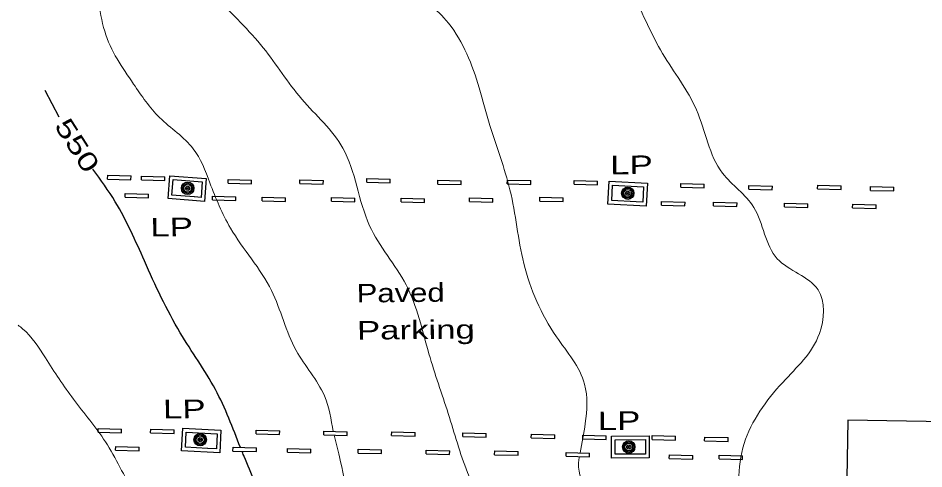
# Model space of a CAD drawing. Extents: x 2361708 to 2370558, y 6977955 to 6991887.
# Drawn here: x 2365738.6 to 2365972.8, y 6984202.9 to 6984319.3 of the extents above; entities that cross this region are included whole.
import ezdxf
from ezdxf.enums import TextEntityAlignment as Align

# ---------------------------------------------------------------- set-up
doc = ezdxf.new("R2010")
doc.units = 0
doc.header["$LTSCALE"] = 1.9
for name, color, linetype, lineweight in [('11', 7, 'Continuous', 25), ('2', 7, 'Continuous', 25), ('20', 7, 'Continuous', 25), ('31', 7, 'Continuous', 13), ('35', 7, 'Continuous', 13)]:
    doc.layers.add(name, color=color, linetype=linetype, lineweight=lineweight)

msp = doc.modelspace()

# ---------------------------------------------------------------- linework, layer by layer
at = {"layer": '11'}
msp.add_lwpolyline([(2366079.438, 6984213.297), (2365953.102, 6984215.415), (2365951.747, 6984135.008), (2366039.345, 6984133.532), (2366039.675, 6984153.576), (2366078.443, 6984152.935)], close=True, dxfattribs=at)
at = {"layer": '2'}
for p, q in [((2365761.749, 6984277.747), (2365761.77, 6984278.707)), ((2365761.749, 6984277.747), (2365767.801, 6984277.584)), ((2365761.77, 6984278.707), (2365767.822, 6984278.544)), ((2365767.801, 6984277.584), (2365767.822, 6984278.544)), ((2365770.481, 6984277.56), (2365770.502, 6984278.52)), ((2365770.481, 6984277.56), (2365776.533, 6984277.397)), ((2365770.502, 6984278.52), (2365776.554, 6984278.357)), ((2365776.533, 6984277.397), (2365776.554, 6984278.357)), ((2365792.92, 6984276.703), (2365792.941, 6984277.663)), ((2365792.92, 6984276.703), (2365798.973, 6984276.541)), ((2365792.941, 6984277.663), (2365798.993, 6984277.501)), ((2365798.973, 6984276.541), (2365798.993, 6984277.501)), ((2365811.463, 6984276.58), (2365811.483, 6984277.54)), ((2365811.463, 6984276.58), (2365817.515, 6984276.417)), ((2365811.483, 6984277.54), (2365817.536, 6984277.377)), ((2365817.515, 6984276.417), (2365817.536, 6984277.377)), ((2365828.76, 6984276.934), (2365828.781, 6984277.894)), ((2365828.76, 6984276.934), (2365834.812, 6984276.772)), ((2365828.781, 6984277.894), (2365834.833, 6984277.732)), ((2365834.812, 6984276.772), (2365834.833, 6984277.732)), ((2365847.126, 6984276.459), (2365847.146, 6984277.419)), ((2365847.146, 6984277.419), (2365853.198, 6984277.257)), ((2365853.178, 6984276.297), (2365853.198, 6984277.257)), ((2365865.075, 6984276.54), (2365865.096, 6984277.5)), ((2365865.075, 6984276.54), (2365871.127, 6984276.378)), ((2365865.096, 6984277.5), (2365871.148, 6984277.338)), ((2365871.127, 6984276.378), (2365871.148, 6984277.338)), ((2365882.368, 6984276.405), (2365882.389, 6984277.365)), ((2365882.389, 6984277.365), (2365888.441, 6984277.203)), ((2365888.42, 6984276.242), (2365888.441, 6984277.203)), ((2365909.926, 6984275.637), (2365909.947, 6984276.597)), ((2365909.947, 6984276.597), (2365915.999, 6984276.435)), ((2365847.126, 6984276.459), (2365853.178, 6984276.297)), ((2365882.368, 6984276.405), (2365888.42, 6984276.242)), ((2365909.926, 6984275.637), (2365915.978, 6984275.475)), ((2365915.978, 6984275.475), (2365915.999, 6984276.435)), ((2365927.532, 6984275.095), (2365927.553, 6984276.055)), ((2365927.532, 6984275.095), (2365933.584, 6984274.932)), ((2365927.553, 6984276.055), (2365933.605, 6984275.892)), ((2365933.584, 6984274.932), (2365933.605, 6984275.892)), ((2365945.303, 6984275.204), (2365945.323, 6984276.164)), ((2365945.303, 6984275.204), (2365951.354, 6984275.041)), ((2365945.323, 6984276.164), (2365951.375, 6984276.001)), ((2365951.354, 6984275.041), (2365951.375, 6984276.001)), ((2365958.946, 6984274.824), (2365958.967, 6984275.784)), ((2365958.946, 6984274.824), (2365964.998, 6984274.661)), ((2365958.967, 6984275.784), (2365965.019, 6984275.621)), ((2365964.998, 6984274.661), (2365965.019, 6984275.621)), ((2365766.284, 6984273.059), (2365766.305, 6984274.02)), ((2365766.284, 6984273.059), (2365772.336, 6984272.897)), ((2365766.305, 6984274.02), (2365772.357, 6984273.857)), ((2365772.336, 6984272.897), (2365772.357, 6984273.857)), ((2365788.862, 6984272.344), (2365788.883, 6984273.304)), ((2365788.862, 6984272.344), (2365794.914, 6984272.182)), ((2365788.883, 6984273.304), (2365794.935, 6984273.142)), ((2365794.914, 6984272.182), (2365794.935, 6984273.142)), ((2365801.705, 6984272.137), (2365801.726, 6984273.097)), ((2365801.705, 6984272.137), (2365807.756, 6984271.974)), ((2365801.726, 6984273.097), (2365807.777, 6984272.934)), ((2365807.756, 6984271.974), (2365807.777, 6984272.934)), ((2365819.617, 6984272.007), (2365819.637, 6984272.967)), ((2365819.617, 6984272.007), (2365825.668, 6984271.845)), ((2365819.637, 6984272.967), (2365825.689, 6984272.805)), ((2365825.668, 6984271.845), (2365825.689, 6984272.805)), ((2365837.639, 6984271.838), (2365837.66, 6984272.799)), ((2365837.639, 6984271.838), (2365843.691, 6984271.676)), ((2365837.66, 6984272.799), (2365843.712, 6984272.636)), ((2365843.691, 6984271.676), (2365843.712, 6984272.636)), ((2365855.309, 6984271.927), (2365855.33, 6984272.887)), ((2365855.309, 6984271.927), (2365861.361, 6984271.765)), ((2365855.33, 6984272.887), (2365861.382, 6984272.725)), ((2365861.361, 6984271.765), (2365861.382, 6984272.725)), ((2365873.469, 6984272.07), (2365873.49, 6984273.03)), ((2365873.469, 6984272.07), (2365879.52, 6984271.907)), ((2365873.49, 6984273.03), (2365879.541, 6984272.867)), ((2365879.52, 6984271.907), (2365879.541, 6984272.867)), ((2365904.96, 6984270.999), (2365904.981, 6984271.959)), ((2365904.981, 6984271.959), (2365911.033, 6984271.797)), ((2365904.96, 6984270.999), (2365911.012, 6984270.837)), ((2365911.012, 6984270.837), (2365911.033, 6984271.797)), ((2365918.393, 6984270.787), (2365918.414, 6984271.748)), ((2365918.393, 6984270.787), (2365924.445, 6984270.625)), ((2365918.414, 6984271.748), (2365924.466, 6984271.585)), ((2365924.445, 6984270.625), (2365924.466, 6984271.585)), ((2365936.726, 6984270.562), (2365936.747, 6984271.522)), ((2365936.726, 6984270.562), (2365942.778, 6984270.399)), ((2365936.747, 6984271.522), (2365942.799, 6984271.359)), ((2365942.778, 6984270.399), (2365942.799, 6984271.359)), ((2365954.359, 6984270.319), (2365954.38, 6984271.28)), ((2365954.359, 6984270.319), (2365960.411, 6984270.157)), ((2365954.38, 6984271.28), (2365960.432, 6984271.118)), ((2365960.411, 6984270.157), (2365960.432, 6984271.118)), ((2365759.302, 6984212.33), (2365759.323, 6984213.29)), ((2365759.302, 6984212.33), (2365765.354, 6984212.168)), ((2365759.323, 6984213.29), (2365765.375, 6984213.128)), ((2365765.354, 6984212.168), (2365765.375, 6984213.128)), ((2365772.874, 6984212.159), (2365772.895, 6984213.119)), ((2365772.874, 6984212.159), (2365778.926, 6984211.997)), ((2365772.895, 6984213.119), (2365778.947, 6984212.957)), ((2365778.926, 6984211.997), (2365778.947, 6984212.957)), ((2365800.178, 6984211.909), (2365800.198, 6984212.869)), ((2365800.178, 6984211.909), (2365806.229, 6984211.747)), ((2365800.198, 6984212.869), (2365806.25, 6984212.707)), ((2365806.229, 6984211.747), (2365806.25, 6984212.707)), ((2365817.641, 6984211.645), (2365817.662, 6984212.606)), ((2365817.641, 6984211.645), (2365823.693, 6984211.483)), ((2365817.662, 6984212.606), (2365823.714, 6984212.443)), ((2365823.693, 6984211.483), (2365823.714, 6984212.443)), ((2365835.183, 6984211.512), (2365835.204, 6984212.473)), ((2365835.183, 6984211.512), (2365841.235, 6984211.35)), ((2365835.204, 6984212.473), (2365841.256, 6984212.31)), ((2365841.235, 6984211.35), (2365841.256, 6984212.31)), ((2365853.547, 6984211.207), (2365853.568, 6984212.167)), ((2365853.547, 6984211.207), (2365859.599, 6984211.045)), ((2365853.568, 6984212.167), (2365859.62, 6984212.005)), ((2365859.599, 6984211.045), (2365859.62, 6984212.005)), ((2365871.291, 6984210.906), (2365871.311, 6984211.866)), ((2365871.311, 6984211.866), (2365877.363, 6984211.704)), ((2365877.343, 6984210.744), (2365877.363, 6984211.704)), ((2365884.584, 6984210.623), (2365884.605, 6984211.583)), ((2365884.605, 6984211.583), (2365890.656, 6984211.42)), ((2365890.636, 6984210.46), (2365890.656, 6984211.42)), ((2365902.536, 6984210.494), (2365902.557, 6984211.454)), ((2365902.557, 6984211.454), (2365908.609, 6984211.291)), ((2365908.588, 6984210.331), (2365908.609, 6984211.291)), ((2365916.1, 6984210.143), (2365916.121, 6984211.103)), ((2365916.121, 6984211.103), (2365922.173, 6984210.94)), ((2365763.836, 6984207.683), (2365763.857, 6984208.643)), ((2365763.857, 6984208.643), (2365769.909, 6984208.481)), ((2365871.291, 6984210.906), (2365877.343, 6984210.744)), ((2365884.584, 6984210.623), (2365890.636, 6984210.46)), ((2365902.536, 6984210.494), (2365908.588, 6984210.331)), ((2365916.1, 6984210.143), (2365922.152, 6984209.98)), ((2365922.152, 6984209.98), (2365922.173, 6984210.94)), ((2365763.836, 6984207.683), (2365769.888, 6984207.521)), ((2365769.888, 6984207.521), (2365769.909, 6984208.481)), ((2365794.169, 6984207.482), (2365794.19, 6984208.442)), ((2365794.169, 6984207.482), (2365800.221, 6984207.319)), ((2365794.19, 6984208.442), (2365800.242, 6984208.279)), ((2365800.221, 6984207.319), (2365800.242, 6984208.279)), ((2365808.233, 6984207.205), (2365808.254, 6984208.166)), ((2365808.233, 6984207.205), (2365814.285, 6984207.043)), ((2365808.254, 6984208.166), (2365814.306, 6984208.004)), ((2365814.285, 6984207.043), (2365814.306, 6984208.004)), ((2365826.526, 6984206.969), (2365826.547, 6984207.93)), ((2365826.526, 6984206.969), (2365832.578, 6984206.807)), ((2365826.547, 6984207.93), (2365832.598, 6984207.767)), ((2365832.578, 6984206.807), (2365832.598, 6984207.767)), ((2365844.129, 6984206.767), (2365844.15, 6984207.727)), ((2365844.129, 6984206.767), (2365850.18, 6984206.605)), ((2365844.15, 6984207.727), (2365850.201, 6984207.565)), ((2365850.18, 6984206.605), (2365850.201, 6984207.565)), ((2365861.802, 6984206.535), (2365861.823, 6984207.496)), ((2365861.802, 6984206.535), (2365867.854, 6984206.373)), ((2365861.823, 6984207.496), (2365867.875, 6984207.333)), ((2365867.854, 6984206.373), (2365867.875, 6984207.333)), ((2365880.277, 6984206.161), (2365880.297, 6984207.121)), ((2365880.297, 6984207.121), (2365886.349, 6984206.959)), ((2365886.328, 6984205.999), (2365886.349, 6984206.959)), ((2365906.963, 6984205.565), (2365906.984, 6984206.526)), ((2365906.984, 6984206.526), (2365913.036, 6984206.363)), ((2365913.015, 6984205.403), (2365913.036, 6984206.363)), ((2365919.835, 6984205.458), (2365919.856, 6984206.418)), ((2365919.856, 6984206.418), (2365925.908, 6984206.256)), ((2365880.277, 6984206.161), (2365886.328, 6984205.999)), ((2365906.963, 6984205.565), (2365913.015, 6984205.403)), ((2365919.835, 6984205.458), (2365925.887, 6984205.295)), ((2365925.887, 6984205.295), (2365925.908, 6984206.256))]:
    msp.add_line(p, q, dxfattribs=at)
for points in [[(2365777.821, 6984278.62), (2365787.259, 6984277.879), (2365786.805, 6984271.985), (2365777.368, 6984272.715)], [(2365891.381, 6984277.19), (2365901.326, 6984276.655), (2365901.012, 6984270.742), (2365891.057, 6984271.277)], [(2365781.183, 6984213.388), (2365791.068, 6984212.872), (2365790.773, 6984207.039), (2365780.878, 6984207.545)], [(2365892.028, 6984211.334), (2365901.747, 6984211.396), (2365901.781, 6984205.726), (2365892.062, 6984205.663)]]:
    msp.add_lwpolyline(points, close=True, dxfattribs=at)
for points in [[(2365784.144, 6984273.149), (2365778.399, 6984273.595), (2365778.711, 6984277.588)], [(2365778.711, 6984277.588), (2365786.228, 6984277), (2365785.925, 6984273.016), (2365784.214, 6984273.15)], [(2365898.402, 6984271.847), (2365892.069, 6984272.187), (2365892.29, 6984276.179)], [(2365892.29, 6984276.179), (2365900.315, 6984275.746), (2365900.103, 6984271.753), (2365898.402, 6984271.847)], [(2365787.593, 6984208.169), (2365781.89, 6984208.455), (2365782.092, 6984212.377)], [(2365782.092, 6984212.377), (2365790.057, 6984211.963), (2365789.864, 6984208.051), (2365787.663, 6984208.16)], [(2365892.997, 6984210.383), (2365900.797, 6984210.427), (2365900.812, 6984206.677), (2365899.452, 6984206.674)], [(2365899.452, 6984206.674), (2365893.012, 6984206.632), (2365892.997, 6984210.383)]]:
    msp.add_lwpolyline(points, dxfattribs=at)
at = {"layer": '20'}
for centre, radius in [((2365782.453, 6984275.353), 1.6), ((2365782.453, 6984275.353), 1.3), ((2365782.453, 6984275.353), 1), ((2365782.453, 6984275.353), 0.539), ((2365782.453, 6984275.353), 0.192), ((2365896.221, 6984274.076), 1.6), ((2365896.221, 6984274.076), 1.3), ((2365896.221, 6984274.076), 1), ((2365896.221, 6984274.076), 0.539), ((2365896.221, 6984274.076), 0.192), ((2365785.681, 6984210.411), 1.6), ((2365785.681, 6984210.411), 1.3), ((2365785.681, 6984210.411), 1), ((2365785.681, 6984210.411), 0.539), ((2365785.681, 6984210.411), 0.192), ((2365896.485, 6984208.526), 1.6), ((2365896.485, 6984208.526), 1.3), ((2365896.485, 6984208.526), 1), ((2365896.485, 6984208.526), 0.539), ((2365896.485, 6984208.526), 0.192)]:
    msp.add_circle(centre, radius, dxfattribs=at)
at = {"layer": '31', "lineweight": 25}
msp.add_line((2365749.226, 6984293.728), (2365745.631, 6984300.614), dxfattribs=at)
for points in [[(2365796.081, 6984208.36), (2365789.608, 6984223.399), (2365780.528, 6984238.023), (2365771.261, 6984256.616), (2365763.745, 6984271.865), (2365757.975, 6984280.28)], [(2365824.573, 6984155.828), (2365822.476, 6984156.479), (2365813.112, 6984160.03), (2365808.095, 6984161.862), (2365807.316, 6984166.945), (2365807.64, 6984177.069), (2365802.59, 6984192.741), (2365797.063, 6984206.089), (2365796.603, 6984207.165)]]:
    msp.add_spline(points, degree=3, dxfattribs=at)
at = {"layer": '35'}
for points in [[(2365883.888, 6984207.016), (2365885.236, 6984214.589), (2365885.07, 6984224.748), (2365877.802, 6984237.009), (2365869.342, 6984255.919), (2365865.781, 6984274.937), (2365860.593, 6984291.558), (2365857.819, 6984301.322), (2365849.84, 6984318.037), (2365839.136, 6984326.815), (2365829.138, 6984331.761), (2365823.92, 6984334.701), (2365816.849, 6984336.884), (2365808.672, 6984338.636), (2365799.312, 6984339.617), (2365791.539, 6984343.083), (2365787.177, 6984349.502), (2365783.044, 6984359.233), (2365782.687, 6984366.3), (2365790.082, 6984371.151), (2365791.986, 6984372.789), (2365784.17, 6984371.275), (2365777.63, 6984370.212), (2365771.849, 6984370.337), (2365763.315, 6984375.917), (2365757.42, 6984381.65), (2365753.9, 6984384.727)], [(2365887.427, 6984116.835), (2365889.991, 6984119.589), (2365896.322, 6984122.67), (2365900.277, 6984125.288), (2365902.039, 6984129.294), (2365901.153, 6984135.097), (2365893.883, 6984138.278), (2365884.47, 6984143.758), (2365877.714, 6984147.534), (2365868.873, 6984150.74), (2365866.188, 6984152.335), (2365868.192, 6984156.174), (2365868.626, 6984166.189), (2365863.252, 6984183.468), (2365854.825, 6984201.919), (2365849.81, 6984217.142), (2365844.833, 6984232.585), (2365838.913, 6984250.41), (2365829.477, 6984265.701), (2365822.576, 6984285.756), (2365811.934, 6984298.425), (2365801.988, 6984311.651), (2365789.885, 6984324.566), (2365781.379, 6984332.476), (2365771.862, 6984337.325), (2365769.103, 6984338.359)], [(2365820.083, 6984212.489), (2365817.795, 6984221.727), (2365810.493, 6984233.468), (2365804.125, 6984248.939), (2365793.511, 6984265.088), (2365788.19, 6984276.798), (2365783.896, 6984285.588), (2365775.209, 6984293.605), (2365768.476, 6984302.282), (2365760.995, 6984315.941), (2365755.396, 6984330.609), (2365749.123, 6984335.039), (2365748.91, 6984335.387)], [(2366007.905, 6984116.612), (2365997.222, 6984115.82), (2365984.772, 6984116.831), (2365970.747, 6984117.248), (2365956.272, 6984117.63), (2365948.088, 6984120.113), (2365942.93, 6984124.174), (2365943.609, 6984131.621), (2365937.402, 6984136.441), (2365928.695, 6984140.319), (2365925.346, 6984143.367), (2365930.422, 6984147.006), (2365934.519, 6984149.415), (2365936.241, 6984155.472), (2365928.14, 6984168.215), (2365924.746, 6984189.604), (2365926.337, 6984209.44), (2365936.277, 6984225.225), (2365945.778, 6984237.806), (2365945.411, 6984249.143), (2365934.884, 6984257.154), (2365928.827, 6984270.427), (2365920.732, 6984279.28), (2365913.976, 6984295.616), (2365905.247, 6984310.174), (2365897.661, 6984325.493), (2365891.478, 6984334.174), (2365889.808, 6984335.208)], [(2365883.4, 6984016.662), (2365878.626, 6984017.036), (2365873.686, 6984019.179), (2365870.265, 6984021.257), (2365867.788, 6984026.263), (2365866.022, 6984036.318), (2365866.577, 6984049.433), (2365864.114, 6984062.371), (2365861.615, 6984072.727), (2365857.695, 6984082.18), (2365851.944, 6984087.596), (2365847.182, 6984086.641), (2365843.572, 6984082.456), (2365841.285, 6984079.014), (2365838.652, 6984073.989), (2365836.986, 6984072.533), (2365830.339, 6984075.359), (2365823.219, 6984081.642), (2365817.61, 6984084.659), (2365813.252, 6984089.658), (2365807.136, 6984100.7), (2365803.539, 6984107.796), (2365803.799, 6984112.979), (2365801.926, 6984124.871), (2365801.978, 6984134.122), (2365803.879, 6984139.241), (2365809.989, 6984141.449), (2365817.326, 6984143.869), (2365819.479, 6984145.65), (2365818.316, 6984151.249), (2365812.04, 6984155.999), (2365802.119, 6984159.315), (2365792.648, 6984162.415), (2365784.679, 6984165.499), (2365779.24, 6984167.468), (2365778.382, 6984176.65), (2365774.395, 6984186.863), (2365768.492, 6984196.627), (2365761.185, 6984209.868), (2365752.95, 6984220.84), (2365745.688, 6984231.531), (2365739.786, 6984239.066), (2365738.618, 6984239.984)], [(2366023.62, 6984020.567), (2366023.023, 6984023.381), (2366020.304, 6984027.515), (2366016.12, 6984029.936), (2366010.726, 6984032.465), (2366005.264, 6984032.693), (2365997.474, 6984030.518), (2365993.091, 6984029.707), (2365991.349, 6984029.98), (2365991.553, 6984033.772), (2365995.608, 6984038.411), (2366004.748, 6984043.788), (2366010.202, 6984046.48), (2366018.785, 6984049.422), (2366019.992, 6984053.954), (2366008.676, 6984056.636), (2365999.346, 6984058.628), (2365988.071, 6984060.17), (2365978.642, 6984061.05), (2365967.37, 6984062.273), (2365955.091, 6984063.146), (2365939.635, 6984063.739), (2365926.595, 6984062.595), (2365913.336, 6984062.389), (2365905.27, 6984062.992), (2365899.941, 6984063.951), (2365895.165, 6984067.766), (2365896.482, 6984072.219), (2365895.018, 6984073.715), (2365890.831, 6984077.536), (2365883.998, 6984082.001), (2365880.297, 6984087.355), (2365879.654, 6984092.95), (2365878.868, 6984101.923), (2365876.067, 6984110.436), (2365874.139, 6984117.639), (2365876.03, 6984125.927), (2365881.132, 6984130.976), (2365879.693, 6984136.122), (2365870.905, 6984142.189), (2365861.751, 6984146.762), (2365853.07, 6984151.049), (2365841.827, 6984155.443), (2365833.749, 6984158.316), (2365833.63, 6984164.605), (2365834.202, 6984170.661), (2365827.665, 6984185.05), (2365821.695, 6984206.014), (2365820.311, 6984211.611)], [(2365918.031, 6984116.546), (2365924.191, 6984118.735), (2365928.522, 6984120.716), (2365929.291, 6984125.044), (2365924.759, 6984130.501), (2365916.77, 6984137.676), (2365905.242, 6984143.736), (2365902.899, 6984147.174), (2365904.798, 6984152.572), (2365901.679, 6984161.783), (2365894.232, 6984176.173), (2365889.891, 6984189.932), (2365883.585, 6984205.293), (2365883.708, 6984205.964)]]:
    msp.add_spline(points, degree=3, dxfattribs=at)

# ---------------------------------------------------------------- texts
at = {"layer": '2'}
for s, width, p in [('Paved', 1.25, (2365826.156, 6984245.848)), ('Parking', 1.4, (2365826.247, 6984236.248))]:
    msp.add_text(s, height=4.8, rotation=0.545, dxfattribs=dict(at, width=width)).set_placement(p)
at = {"layer": '20', "width": 1.4}
for p in [(2365886.724, 6984278.916), (2365767.831, 6984262.864), (2365771.108, 6984215.863), (2365883.513, 6984212.832)]:
    msp.add_text('  LP', height=4.8, rotation=0.545, dxfattribs=at).set_placement(p)
at = {"layer": '31', "width": 1.4}
msp.add_text(' 550 ', height=4.8, rotation=302.61, dxfattribs=at).set_placement((2365751.867, 6984285.174), align=Align.CENTER)

doc.saveas('drawing.dxf')
